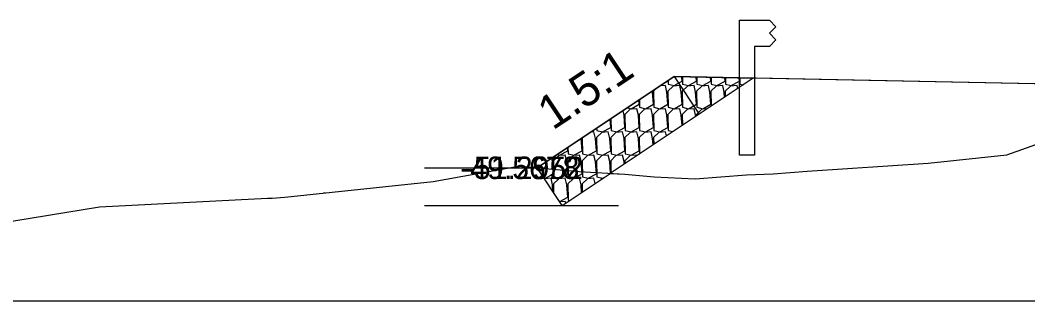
# Model space of a CAD drawing. Extents: x -26 to 4903, y -1010 to 9587.
# Drawn here: x 77.49 to 122.18, y 2000 to 2012.46 of the extents above; entities that cross this region are included whole.
import ezdxf

# ---------------------------------------------------------------- set-up
doc = ezdxf.new("R2010")
doc.units = 0
for name, color, linetype in [('Default', 7, 'Continuous'), ('Exist Cross Section Cell', 7, 'Continuous'), ('Exist XS Ground Line', 7, 'Continuous'), ('Prop CMT Guardrail Graphics', 7, 'Continuous'), ('Prop CMT Slope Grass', 7, 'Continuous'), ('Prop XS Class II Rip Rap Ditch Liner', 7, 'Continuous'), ('Prop XS Earthwork Shape', 7, 'Continuous'), ('Prop XS Side Slope Text', 7, 'Continuous'), ('Scratch_Level_1', 7, 'Continuous')]:
    doc.layers.add(name, color=color, linetype=linetype)

msp = doc.modelspace()

# ---------------------------------------------------------------- linework, layer by layer
at = {"layer": 'Default'}
for p, q in [((106.5, 2009.957), (100.424, 2005.907)), ((125.499, 2009.577), (106.5, 2009.957))]:
    msp.add_line(p, q, dxfattribs=at)
at = {"layer": 'Exist Cross Section Cell'}
msp.add_line((0, 2000), (150, 2000), dxfattribs=at)
at = {"layer": 'Exist XS Ground Line'}
for p, q in [((121.251, 2006.486), (125.147, 2007.875)), ((117.761, 2006.112), (121.251, 2006.486)), ((95.81, 2005.3), (99.597, 2005.98)), ((99.597, 2005.98), (102.278, 2005.742)), ((102.278, 2005.742), (104.311, 2005.617)), ((110.884, 2005.644), (112.395, 2005.76)), ((112.395, 2005.76), (117.761, 2006.112)), ((89.232, 2004.61), (95.81, 2005.3)), ((104.311, 2005.617), (105.61, 2005.513)), ((105.61, 2005.513), (107.429, 2005.417)), ((107.429, 2005.417), (109.697, 2005.59)), ((109.697, 2005.59), (110.884, 2005.644)), ((81.008, 2004.17), (88.458, 2004.562)), ((88.458, 2004.562), (88.671, 2004.553)), ((88.671, 2004.553), (89.232, 2004.61)), ((73.882, 2003.013), (81.008, 2004.17))]:
    msp.add_line(p, q, dxfattribs=at)
at = {"layer": 'Prop CMT Guardrail Graphics'}
for p, q in [((109.396, 2012.461), (110.729, 2012.461)), ((109.396, 2006.461), (109.396, 2012.461)), ((110.729, 2012.461), (111, 2012.17)), ((111, 2012.17), (110.729, 2011.878)), ((110.729, 2011.878), (111, 2011.586)), ((111, 2011.586), (110.729, 2011.295)), ((110.729, 2011.295), (110.063, 2011.295)), ((110.063, 2011.295), (110.063, 2006.461)), ((110.063, 2006.461), (109.396, 2006.461))]:
    msp.add_line(p, q, dxfattribs=at)
at = {"layer": 'Prop CMT Slope Grass'}
for p, q in [((110.001, 2009.887), (103.656, 2005.657)), ((125.499, 2009.577), (110.001, 2009.887))]:
    msp.add_line(p, q, dxfattribs=at)
at = {"layer": 'Prop XS Class II Rip Rap Ditch Liner'}
for p, q in [((100.415, 2005.901), (106.5, 2009.957)), ((106.219, 2009.756), (106.218, 2009.769)), ((106.231, 2009.778), (106.235, 2009.623)), ((106.5, 2009.957), (110.001, 2009.887)), ((106.854, 2009.756), (106.839, 2009.95)), ((106.863, 2009.95), (106.87, 2009.623)), ((107.489, 2009.756), (107.475, 2009.938)), ((107.498, 2009.937), (107.505, 2009.623)), ((108.124, 2009.756), (108.111, 2009.925)), ((108.133, 2009.924), (108.14, 2009.623)), ((108.759, 2009.756), (108.747, 2009.912)), ((108.768, 2009.912), (108.775, 2009.623)), ((109.394, 2009.756), (109.383, 2009.899)), ((109.404, 2009.899), (109.409, 2009.623)), ((105.717, 2009.435), (105.584, 2009.307)), ((106.113, 2009.558), (105.874, 2009.54)), ((106.107, 2009.695), (106.219, 2009.756)), ((106.177, 2009.269), (106.113, 2009.558)), ((106.455, 2009.535), (106.219, 2009.307)), ((106.235, 2009.623), (106.491, 2009.558)), ((106.748, 2009.558), (106.455, 2009.535)), ((106.491, 2009.558), (106.854, 2009.756)), ((106.812, 2009.269), (106.748, 2009.558)), ((107.09, 2009.535), (106.854, 2009.307)), ((106.87, 2009.623), (107.126, 2009.558)), ((107.383, 2009.558), (107.09, 2009.535)), ((107.126, 2009.558), (107.489, 2009.756)), ((107.447, 2009.269), (107.383, 2009.558)), ((107.725, 2009.535), (107.489, 2009.307)), ((107.505, 2009.623), (107.76, 2009.558)), ((108.018, 2009.558), (107.725, 2009.535)), ((107.76, 2009.558), (108.124, 2009.756)), ((108.082, 2009.269), (108.018, 2009.558)), ((108.36, 2009.535), (108.124, 2009.307)), ((108.14, 2009.623), (108.395, 2009.558)), ((108.653, 2009.558), (108.36, 2009.535)), ((108.395, 2009.558), (108.759, 2009.756)), ((108.717, 2009.269), (108.653, 2009.558)), ((108.995, 2009.535), (108.759, 2009.307)), ((108.775, 2009.623), (109.03, 2009.558)), ((109.288, 2009.558), (108.995, 2009.535)), ((109.03, 2009.558), (109.394, 2009.756)), ((109.316, 2009.431), (109.288, 2009.558)), ((109.409, 2009.623), (109.551, 2009.587)), ((104.95, 2008.727), (104.935, 2008.914)), ((104.958, 2008.929), (104.965, 2008.593)), ((105.542, 2009.269), (105.532, 2009.312)), ((105.584, 2008.727), (105.542, 2009.269)), ((105.584, 2009.307), (105.6, 2008.593)), ((106.219, 2008.727), (106.177, 2009.269)), ((106.219, 2009.307), (106.235, 2008.593)), ((106.854, 2008.727), (106.812, 2009.269)), ((106.854, 2009.307), (106.87, 2008.593)), ((107.489, 2008.727), (107.447, 2009.269)), ((107.489, 2009.307), (107.505, 2008.593)), ((108.124, 2008.727), (108.082, 2009.269)), ((108.124, 2009.307), (108.138, 2008.646)), ((108.734, 2009.043), (108.717, 2009.269)), ((108.759, 2009.307), (108.764, 2009.063)), ((104.272, 2008.239), (104.227, 2008.442)), ((104.551, 2008.506), (104.315, 2008.277)), ((104.42, 2008.571), (104.586, 2008.529)), ((104.843, 2008.529), (104.551, 2008.506)), ((104.586, 2008.529), (104.95, 2008.727)), ((104.907, 2008.239), (104.843, 2008.529)), ((105.185, 2008.506), (104.95, 2008.277)), ((104.965, 2008.593), (105.221, 2008.529)), ((105.478, 2008.529), (105.185, 2008.506)), ((105.221, 2008.529), (105.584, 2008.727)), ((105.542, 2008.239), (105.478, 2008.529)), ((105.82, 2008.506), (105.584, 2008.277)), ((105.6, 2008.593), (105.856, 2008.529)), ((106.113, 2008.529), (105.82, 2008.506)), ((105.856, 2008.529), (106.219, 2008.727)), ((106.177, 2008.239), (106.113, 2008.529)), ((106.455, 2008.506), (106.219, 2008.277)), ((106.235, 2008.593), (106.491, 2008.529)), ((106.748, 2008.529), (106.455, 2008.506)), ((106.491, 2008.529), (106.854, 2008.727)), ((106.812, 2008.239), (106.748, 2008.529)), ((107.09, 2008.506), (106.854, 2008.277)), ((106.87, 2008.593), (107.126, 2008.529)), ((107.383, 2008.529), (107.09, 2008.506)), ((107.126, 2008.529), (107.489, 2008.727)), ((107.447, 2008.239), (107.383, 2008.529)), ((107.725, 2008.506), (107.489, 2008.277)), ((107.505, 2008.593), (107.76, 2008.529)), ((107.956, 2008.524), (107.725, 2008.506)), ((107.76, 2008.529), (108.124, 2008.727)), ((103.68, 2007.697), (103.651, 2008.058)), ((103.684, 2008.08), (103.695, 2007.564)), ((104.315, 2007.697), (104.272, 2008.239)), ((104.315, 2008.277), (104.33, 2007.564)), ((104.95, 2007.697), (104.907, 2008.239)), ((104.95, 2008.277), (104.965, 2007.564)), ((105.584, 2007.697), (105.542, 2008.239)), ((105.584, 2008.277), (105.6, 2007.564)), ((106.219, 2007.697), (106.177, 2008.239)), ((106.219, 2008.277), (106.235, 2007.564)), ((106.847, 2007.785), (106.812, 2008.239)), ((106.854, 2008.277), (106.865, 2007.797)), ((107.451, 2008.187), (107.447, 2008.239)), ((107.489, 2008.277), (107.491, 2008.214)), ((103.058, 2007.662), (103.06, 2007.564)), ((103.06, 2007.564), (103.316, 2007.499)), ((103.316, 2007.499), (103.68, 2007.697)), ((103.695, 2007.564), (103.951, 2007.499)), ((103.951, 2007.499), (104.315, 2007.697)), ((104.33, 2007.564), (104.586, 2007.499)), ((104.586, 2007.499), (104.95, 2007.697)), ((104.965, 2007.564), (105.221, 2007.499)), ((105.221, 2007.499), (105.584, 2007.697)), ((105.6, 2007.564), (105.856, 2007.499)), ((105.856, 2007.499), (106.219, 2007.697)), ((106.235, 2007.564), (106.438, 2007.512)), ((102.41, 2006.667), (102.368, 2007.202)), ((102.41, 2007.231), (102.425, 2006.534)), ((102.939, 2007.499), (102.796, 2007.488)), ((103.002, 2007.21), (102.939, 2007.499)), ((103.045, 2006.667), (103.002, 2007.21)), ((103.281, 2007.476), (103.045, 2007.248)), ((103.045, 2007.248), (103.06, 2006.534)), ((103.574, 2007.499), (103.281, 2007.476)), ((103.637, 2007.21), (103.574, 2007.499)), ((103.68, 2006.667), (103.637, 2007.21)), ((103.916, 2007.476), (103.68, 2007.248)), ((103.68, 2007.248), (103.695, 2006.534)), ((104.208, 2007.499), (103.916, 2007.476)), ((104.272, 2007.21), (104.208, 2007.499)), ((104.315, 2006.667), (104.272, 2007.21)), ((104.551, 2007.476), (104.315, 2007.248)), ((104.315, 2007.248), (104.33, 2006.534)), ((104.843, 2007.499), (104.551, 2007.476)), ((104.907, 2007.21), (104.843, 2007.499)), ((104.95, 2006.667), (104.907, 2007.21)), ((105.185, 2007.476), (104.95, 2007.248)), ((104.95, 2007.248), (104.965, 2006.534)), ((105.478, 2007.499), (105.185, 2007.476)), ((105.542, 2007.21), (105.478, 2007.499)), ((105.564, 2006.929), (105.542, 2007.21)), ((105.82, 2007.476), (105.584, 2007.248)), ((105.584, 2007.248), (105.591, 2006.947)), ((106.113, 2007.499), (105.82, 2007.476)), ((106.152, 2007.322), (106.113, 2007.499)), ((101.411, 2006.47), (101.775, 2006.667)), ((101.775, 2006.667), (101.764, 2006.8)), ((101.784, 2006.813), (101.79, 2006.534)), ((102.046, 2006.47), (102.41, 2006.667)), ((102.681, 2006.47), (103.045, 2006.667)), ((103.316, 2006.47), (103.68, 2006.667)), ((103.951, 2006.47), (104.315, 2006.667)), ((104.586, 2006.47), (104.95, 2006.667)), ((101.097, 2006.18), (101.064, 2006.333)), ((101.376, 2006.447), (101.14, 2006.218)), ((101.14, 2006.218), (101.155, 2005.505)), ((101.308, 2006.496), (101.411, 2006.47)), ((101.669, 2006.47), (101.376, 2006.447)), ((101.732, 2006.18), (101.669, 2006.47)), ((102.011, 2006.447), (101.775, 2006.218)), ((101.775, 2006.218), (101.79, 2005.505)), ((101.79, 2006.534), (102.046, 2006.47)), ((102.304, 2006.47), (102.011, 2006.447)), ((102.367, 2006.18), (102.304, 2006.47)), ((102.646, 2006.447), (102.41, 2006.218)), ((102.41, 2006.218), (102.425, 2005.505)), ((102.425, 2006.534), (102.681, 2006.47)), ((102.939, 2006.47), (102.646, 2006.447)), ((103.002, 2006.18), (102.939, 2006.47)), ((103.281, 2006.447), (103.045, 2006.218)), ((103.045, 2006.218), (103.06, 2005.505)), ((103.06, 2006.534), (103.316, 2006.47)), ((103.574, 2006.47), (103.281, 2006.447)), ((103.637, 2006.18), (103.574, 2006.47)), ((103.916, 2006.447), (103.68, 2006.218)), ((103.68, 2006.218), (103.691, 2005.681)), ((103.695, 2006.534), (103.951, 2006.47)), ((104.208, 2006.47), (103.916, 2006.447)), ((104.272, 2006.18), (104.208, 2006.47)), ((104.551, 2006.447), (104.315, 2006.218)), ((104.315, 2006.218), (104.317, 2006.098)), ((104.33, 2006.534), (104.586, 2006.47)), ((104.843, 2006.47), (104.551, 2006.447)), ((104.847, 2006.452), (104.843, 2006.47)), ((104.965, 2006.534), (104.969, 2006.533)), ((101.525, 2004.237), (100.415, 2005.901)), ((100.481, 2005.803), (100.47, 2005.937)), ((100.51, 2005.964), (100.515, 2005.751)), ((101.14, 2005.638), (101.097, 2006.18)), ((101.775, 2005.638), (101.732, 2006.18)), ((102.41, 2005.638), (102.367, 2006.18)), ((103.045, 2005.638), (103.002, 2006.18)), ((103.677, 2005.671), (103.637, 2006.18)), ((104.28, 2006.074), (104.272, 2006.18)), ((100.711, 2005.456), (100.776, 2005.44)), ((100.741, 2005.417), (100.739, 2005.415)), ((101.034, 2005.44), (100.75, 2005.418)), ((100.776, 2005.44), (101.14, 2005.638)), ((101.097, 2005.15), (101.034, 2005.44)), ((101.376, 2005.417), (101.14, 2005.188)), ((101.155, 2005.505), (101.411, 2005.44)), ((101.669, 2005.44), (101.376, 2005.417)), ((101.411, 2005.44), (101.775, 2005.638)), ((101.525, 2004.237), (103.656, 2005.657)), ((101.732, 2005.15), (101.669, 2005.44)), ((102.011, 2005.417), (101.775, 2005.188)), ((101.79, 2005.505), (102.046, 2005.44)), ((102.304, 2005.44), (102.011, 2005.417)), ((102.046, 2005.44), (102.41, 2005.638)), ((102.367, 2005.15), (102.304, 2005.44)), ((102.646, 2005.417), (102.41, 2005.188)), ((102.425, 2005.505), (102.681, 2005.44)), ((102.939, 2005.44), (102.646, 2005.417)), ((102.681, 2005.44), (103.045, 2005.638)), ((102.988, 2005.212), (102.939, 2005.44)), ((103.06, 2005.505), (103.316, 2005.44)), ((103.281, 2005.417), (103.248, 2005.386)), ((103.297, 2005.418), (103.281, 2005.417)), ((103.316, 2005.44), (103.392, 2005.481)), ((101.122, 2004.841), (101.097, 2005.15)), ((101.14, 2005.188), (101.148, 2004.801)), ((101.775, 2004.608), (101.732, 2005.15)), ((101.775, 2005.188), (101.79, 2004.475)), ((102.393, 2004.816), (102.367, 2005.15)), ((102.41, 2005.188), (102.417, 2004.832)), ((101.403, 2004.419), (101.419, 2004.415)), ((101.419, 2004.415), (101.775, 2004.608)), ((101.669, 2004.41), (101.422, 2004.391)), ((101.684, 2004.342), (101.669, 2004.41)), ((101.79, 2004.475), (101.857, 2004.458))]:
    msp.add_line(p, q, dxfattribs=at)
at = {"layer": 'Prop XS Earthwork Shape'}
msp.add_lwpolyline([(124.665, 2008.214), (123.257, 2009.622), (110.001, 2009.887), (103.656, 2005.657), (104.311, 2005.617), (105.61, 2005.513), (107.429, 2005.417), (109.697, 2005.59), (110.884, 2005.644), (112.395, 2005.76), (117.761, 2006.112), (121.251, 2006.486), (125.147, 2007.875), (125.769, 2008.048), (126.63, 2008.115), (129.501, 2008.315), (129.817, 2008.343), (128, 2008.297)], close=True, dxfattribs=at)
at = {"layer": 'Scratch_Level_1'}
for p, q in [((106.5, 2009.957), (107.609, 2008.293)), ((95.424, 2005.907), (100.424, 2005.907)), ((95.424, 2004.237), (104.025, 2004.237))]:
    msp.add_line(p, q, dxfattribs=at)

# ---------------------------------------------------------------- texts
at = {"layer": 'Default'}
for s, height, p in [('LT_CSLP_Pnt', 0.02, (106.426, 2009.957)), ('-49.5678', 1, (97.011, 2005.407)), ('-51.2952', 1, (97.168, 2005.407)), ('Exterior Boundary', 0.02, (90.915, 2004.798)), ('LT_Slope_Fill', 0.02, (90.947, 2004.798))]:
    msp.add_text(s, height=height, dxfattribs=at).set_placement(p)
at = {"layer": 'Prop XS Side Slope Text'}
msp.add_text('1.5:1', height=1.5, rotation=33.6901, dxfattribs=at).set_placement((101.109, 2007.549))

doc.saveas('drawing.dxf')
